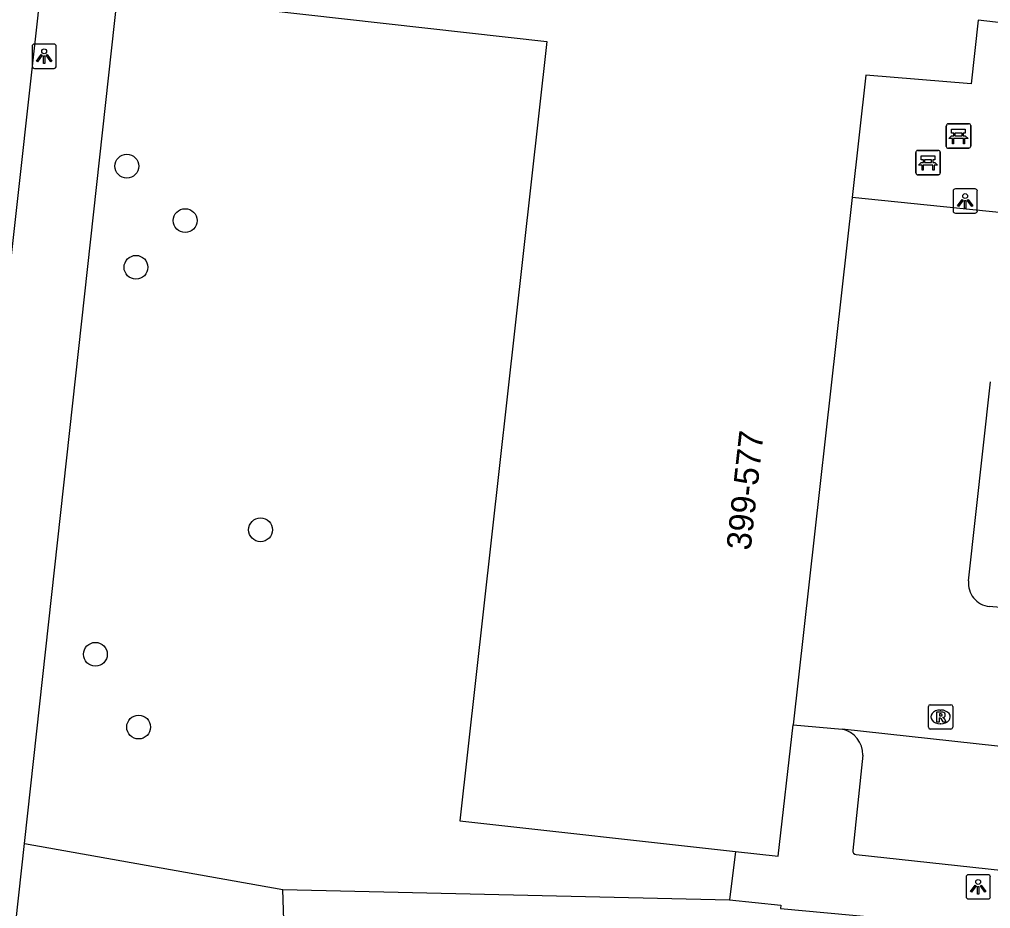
# Model space of a CAD drawing. Extents: x 162026 to 163499, y 387297 to 388169.
# Drawn here: x 162130.69 to 162170.55, y 387905.41 to 387941.9 of the extents above; entities that cross this region are included whole.
import ezdxf

# ---------------------------------------------------------------- set-up
doc = ezdxf.new("R2010")
doc.units = 0
for name, color, linetype in [('IMGEO_Bank', 7, 'Continuous'), ('IMGEO_Boom', 7, 'Continuous'), ('IMGEO_Gemengd_bos', 7, 'Continuous'), ('IMGEO_Groenvoorziening', 7, 'Continuous'), ('IMGEO_Lichtpunt', 7, 'Continuous'), ('IMGEO_Pand', 7, 'Continuous'), ('IMGEO_Pand_nummerreeks', 7, 'Continuous'), ('IMGEO_Rijbaan_lokaal_open', 7, 'Continuous'), ('IMGEO_Rioolput', 7, 'Continuous'), ('IMGEO_Voetpad_open', 7, 'Continuous')]:
    doc.layers.add(name, color=color, linetype=linetype)

msp = doc.modelspace()

# ---------------------------------------------------------------- linework, layer by layer
at = {"layer": 'IMGEO_Bank'}
for p, q in [((162168.808, 387937.619), (162169.649, 387937.619)), ((162169.649, 387937.619), (162168.808, 387937.619)), ((162168.733, 387936.694), (162168.733, 387937.535)), ((162168.733, 387937.535), (162168.733, 387936.694)), ((162169.042, 387937.125), (162169.042, 387937.231)), ((162169.086, 387937.231), (162169.086, 387937.125)), ((162169.374, 387937.237), (162169.092, 387937.237)), ((162169.38, 387937.125), (162169.38, 387937.231)), ((162169.424, 387937.231), (162169.424, 387937.125)), ((162169.733, 387937.544), (162169.733, 387936.703)), ((162169.733, 387936.703), (162169.733, 387937.544)), ((162169.43, 387937.017), (162169.037, 387937.017)), ((162169.092, 387937.119), (162169.374, 387937.119)), ((162167.483, 387935.601), (162167.483, 387936.442)), ((162167.483, 387936.442), (162167.483, 387935.601)), ((162167.558, 387936.526), (162168.399, 387936.526)), ((162168.399, 387936.526), (162167.558, 387936.526)), ((162168.483, 387936.451), (162168.483, 387935.61)), ((162168.483, 387935.61), (162168.483, 387936.451)), ((162169.658, 387936.619), (162168.817, 387936.619)), ((162168.817, 387936.619), (162169.658, 387936.619)), ((162167.792, 387936.032), (162167.792, 387936.138)), ((162167.836, 387936.138), (162167.836, 387936.032)), ((162168.124, 387936.144), (162167.842, 387936.144)), ((162167.842, 387936.026), (162168.124, 387936.026)), ((162168.13, 387936.032), (162168.13, 387936.138)), ((162168.174, 387936.138), (162168.174, 387936.032)), ((162168.18, 387935.924), (162167.787, 387935.924)), ((162168.408, 387935.526), (162167.567, 387935.526)), ((162167.567, 387935.526), (162168.408, 387935.526))]:
    msp.add_line(p, q, dxfattribs=at)
for points in [[(162169.036, 387937.237), (162168.95, 387937.237), (162168.95, 387937.398), (162169.513, 387937.398), (162169.513, 387937.237), (162169.43, 387937.237)], [(162168.98, 387937.017), (162168.838, 387937.017), (162168.95, 387937.119), (162169.036, 387937.119)], [(162169.03, 387937.01), (162169.03, 387936.803), (162168.987, 387936.803), (162168.987, 387937.01)], [(162169.43, 387937.119), (162169.513, 387937.119), (162169.625, 387937.017), (162169.486, 387937.017)], [(162169.48, 387937.01), (162169.48, 387936.803), (162169.436, 387936.803), (162169.436, 387937.01)], [(162167.73, 387935.924), (162167.588, 387935.924), (162167.7, 387936.026), (162167.786, 387936.026)], [(162167.786, 387936.144), (162167.7, 387936.144), (162167.7, 387936.305), (162168.263, 387936.305), (162168.263, 387936.144), (162168.18, 387936.144)], [(162168.18, 387936.026), (162168.263, 387936.026), (162168.375, 387935.924), (162168.236, 387935.924)], [(162167.78, 387935.917), (162167.78, 387935.71), (162167.737, 387935.71), (162167.737, 387935.917)], [(162168.23, 387935.917), (162168.23, 387935.71), (162168.186, 387935.71), (162168.186, 387935.917)]]:
    msp.add_lwpolyline(points, dxfattribs=at)
for centre, radius, start, end in [((162168.811, 387937.541), 0.0779, 92.4484, 184.2845), ((162168.811, 387937.541), 0.0779, 92.4484, 184.2845), ((162169.655, 387937.541), 0.0779, 2.4484, 94.2845), ((162169.655, 387937.541), 0.0779, 2.4484, 94.2845), ((162169.035, 387937.23), 0.00671, 2.8957, 87.1043), ((162169.092, 387937.23), 0.00671, 92.8957, 177.1043), ((162169.374, 387937.23), 0.00671, 2.8957, 87.1043), ((162169.431, 387937.23), 0.00671, 92.8957, 177.1043), ((162168.98, 387937.01), 0.00671, 2.8957, 87.1043), ((162169.037, 387937.01), 0.00671, 92.8957, 177.1043), ((162169.035, 387937.126), 0.00671, 272.8957, 357.1043), ((162169.092, 387937.126), 0.00671, 182.8957, 267.1043), ((162169.374, 387937.126), 0.00671, 272.8957, 357.1043), ((162169.431, 387937.126), 0.00671, 182.8957, 267.1043), ((162169.429, 387937.01), 0.00671, 2.8957, 87.1043), ((162169.486, 387937.01), 0.00671, 92.8957, 177.1043), ((162167.561, 387936.448), 0.0779, 92.4484, 184.2845), ((162167.561, 387936.448), 0.0779, 92.4484, 184.2845), ((162168.405, 387936.448), 0.0779, 2.4484, 94.2845), ((162168.405, 387936.448), 0.0779, 2.4484, 94.2845), ((162168.811, 387936.697), 0.0779, 182.4484, 274.2845), ((162168.811, 387936.697), 0.0779, 182.4484, 274.2845), ((162169.655, 387936.697), 0.0779, 272.4484, 4.2845), ((162169.655, 387936.697), 0.0779, 272.4484, 4.2845), ((162167.785, 387936.137), 0.00671, 2.8957, 87.1043), ((162167.785, 387936.033), 0.00671, 272.8957, 357.1043), ((162167.842, 387936.137), 0.00671, 92.8957, 177.1043), ((162167.842, 387936.033), 0.00671, 182.8957, 267.1043), ((162168.124, 387936.137), 0.00671, 2.8957, 87.1043), ((162168.124, 387936.033), 0.00671, 272.8957, 357.1043), ((162168.181, 387936.137), 0.00671, 92.8957, 177.1043), ((162168.181, 387936.033), 0.00671, 182.8957, 267.1043), ((162167.561, 387935.604), 0.0779, 182.4484, 274.2845), ((162167.561, 387935.604), 0.0779, 182.4484, 274.2845), ((162167.73, 387935.917), 0.00671, 2.8957, 87.1043), ((162167.787, 387935.917), 0.00671, 92.8957, 177.1043), ((162168.179, 387935.917), 0.00671, 2.8957, 87.1043), ((162168.236, 387935.917), 0.00671, 92.8957, 177.1043), ((162168.405, 387935.604), 0.0779, 272.4484, 4.2845), ((162168.405, 387935.604), 0.0779, 272.4484, 4.2845)]:
    msp.add_arc(centre, radius, start, end, dxfattribs=at)
at = {"layer": 'IMGEO_Boom'}
for centre in [(162135.1, 387935.882), (162137.497, 387933.645), (162135.477, 387931.729), (162140.59, 387920.957), (162133.811, 387915.846), (162135.586, 387912.86)]:
    msp.add_circle(centre, 0.489, dxfattribs=at)
at = {"layer": 'IMGEO_Gemengd_bos'}
for points in [[(162141.507, 387906.189), (162159.835, 387905.769)], [(162146.944, 387892.255), (162144.944, 387894.539), (162144.777, 387894.776), (162143.994, 387895.884), (162143.19, 387897.322), (162142.541, 387898.836), (162142.054, 387900.409), (162141.734, 387902.024), (162141.605, 387903.256), (162141.507, 387906.189)]]:
    msp.add_lwpolyline(points, dxfattribs=at)
at = {"layer": 'IMGEO_Groenvoorziening'}
msp.add_lwpolyline([(162130.895, 387908.088), (162141.507, 387906.189)], dxfattribs=at)
at = {"layer": 'IMGEO_Lichtpunt'}
for p, q in [((162131.211, 387940.795), (162131.211, 387939.988)), ((162131.211, 387940.795), (162131.211, 387939.988)), ((162132.113, 387940.89), (162131.305, 387940.89)), ((162132.113, 387940.89), (162131.305, 387940.89)), ((162132.207, 387939.988), (162132.207, 387940.795)), ((162132.207, 387939.988), (162132.207, 387940.795)), ((162131.305, 387939.894), (162132.113, 387939.894)), ((162131.305, 387939.894), (162132.113, 387939.894)), ((162169.009, 387934.855), (162169.009, 387934.048)), ((162169.009, 387934.855), (162169.009, 387934.048)), ((162169.911, 387934.95), (162169.103, 387934.95)), ((162169.911, 387934.95), (162169.103, 387934.95)), ((162170.005, 387934.048), (162170.005, 387934.855)), ((162170.005, 387934.048), (162170.005, 387934.855)), ((162169.103, 387933.954), (162169.911, 387933.954)), ((162169.103, 387933.954), (162169.911, 387933.954)), ((162169.543, 387906.706), (162169.543, 387905.899)), ((162169.543, 387906.706), (162169.543, 387905.899)), ((162170.445, 387906.801), (162169.637, 387906.801)), ((162170.445, 387906.801), (162169.637, 387906.801)), ((162170.539, 387905.899), (162170.539, 387906.706)), ((162170.539, 387905.899), (162170.539, 387906.706)), ((162169.637, 387905.805), (162170.445, 387905.805)), ((162169.637, 387905.805), (162170.445, 387905.805))]:
    msp.add_line(p, q, dxfattribs=at)
for points in [[(162131.585, 387940.459), (162131.624, 387940.431), (162131.436, 387940.169), (162131.398, 387940.196), (162131.585, 387940.459)], [(162131.687, 387940.411), (162131.734, 387940.411), (162131.734, 387940.089), (162131.687, 387940.089), (162131.687, 387940.411)], [(162131.797, 387940.431), (162131.835, 387940.458), (162132.022, 387940.196), (162131.983, 387940.168), (162131.797, 387940.431)], [(162169.383, 387934.519), (162169.422, 387934.491), (162169.234, 387934.229), (162169.196, 387934.256), (162169.383, 387934.519)], [(162169.485, 387934.471), (162169.532, 387934.471), (162169.532, 387934.149), (162169.485, 387934.149), (162169.485, 387934.471)], [(162169.595, 387934.491), (162169.633, 387934.518), (162169.82, 387934.256), (162169.781, 387934.228), (162169.595, 387934.491)], [(162169.917, 387906.37), (162169.956, 387906.342), (162169.768, 387906.08), (162169.73, 387906.107), (162169.917, 387906.37)], [(162170.019, 387906.322), (162170.066, 387906.322), (162170.066, 387906), (162170.019, 387906), (162170.019, 387906.322)], [(162170.129, 387906.342), (162170.167, 387906.369), (162170.354, 387906.107), (162170.315, 387906.079), (162170.129, 387906.342)]]:
    msp.add_lwpolyline(points, dxfattribs=at)
for centre in [(162131.71, 387940.593), (162169.508, 387934.653), (162170.042, 387906.504)]:
    msp.add_circle(centre, 0.0994, dxfattribs=at)
for centre, start, end in [((162131.305, 387940.795), 90, 180), ((162131.305, 387940.795), 90, 180), ((162132.113, 387940.795), 0, 90), ((162132.113, 387940.795), 0, 90), ((162131.305, 387939.988), 180, 270), ((162131.305, 387939.988), 180, 270), ((162132.113, 387939.988), 270, 0), ((162132.113, 387939.988), 270, 360), ((162169.103, 387934.855), 90, 180), ((162169.103, 387934.855), 90, 180), ((162169.911, 387934.855), 0, 90), ((162169.911, 387934.855), 0, 90), ((162169.103, 387934.048), 180, 270), ((162169.103, 387934.048), 180, 270), ((162169.911, 387934.048), 270, 0), ((162169.911, 387934.048), 270, 360), ((162169.637, 387906.706), 90, 180), ((162169.637, 387906.706), 90, 180), ((162170.445, 387906.706), 0, 90), ((162170.445, 387906.706), 0, 90), ((162169.637, 387905.899), 180, 270), ((162169.637, 387905.899), 180, 270), ((162170.445, 387905.899), 270, 0), ((162170.445, 387905.899), 270, 360)]:
    msp.add_arc(centre, 0.0946, start, end, dxfattribs=at)
at = {"layer": 'IMGEO_Pand'}
for points in [[(162141.881, 387952.591), (162140.731, 387942.294), (162152.337, 387940.998), (162148.766, 387909.013), (162160.086, 387907.751)], [(162154.961, 387952.409), (162154.36, 387946.945), (162171.711, 387945.098), (162171.334, 387941.727), (162170.042, 387941.872), (162169.747, 387939.264), (162165.43, 387939.618), (162164.867, 387934.596)], [(162164.867, 387934.596), (162162.443, 387912.958)], [(162160.086, 387907.751), (162161.838, 387907.556), (162162.443, 387912.958)]]:
    msp.add_lwpolyline(points, dxfattribs=at)
at = {"layer": 'IMGEO_Rijbaan_lokaal_open'}
for points in [[(162171.788, 387933.89), (162171.7, 387933.9), (162164.867, 387934.596)], [(162169.649, 387918.861), (162170.549, 387927.026)], [(162171.27, 387917.741), (162170.496, 387917.812)], [(162162.443, 387912.958), (162164.457, 387912.774)], [(162198.769, 387909.076), (162190.839, 387909.893), (162164.457, 387912.774)]]:
    msp.add_lwpolyline(points, dxfattribs=at)
msp.add_arc((162170.588, 387918.753), 0.945, 173.4388, 264.3985, dxfattribs=at)
at = {"layer": 'IMGEO_Rioolput'}
for p, q in [((162167.995, 387912.852), (162167.995, 387913.704)), ((162168.07, 387913.778), (162168.922, 387913.778)), ((162168.996, 387913.704), (162168.996, 387912.852)), ((162168.483, 387913.558), (162168.508, 387913.558)), ((162168.506, 387912.998), (162168.481, 387912.998)), ((162168.922, 387912.778), (162168.07, 387912.778))]:
    msp.add_line(p, q, dxfattribs=at)
for points in [[(162167.995, 387912.852), (162167.995, 387913.704)], [(162168.07, 387913.778), (162168.922, 387913.778)], [(162168.996, 387913.704), (162168.996, 387912.852)], [(162168.584, 387913.476), (162168.332, 387913.478), (162168.332, 387913.078)], [(162168.51, 387913.397), (162168.456, 387913.397), (162168.456, 387913.316)], [(162168.456, 387913.316), (162168.508, 387913.316)], [(162168.332, 387913.078), (162168.456, 387913.078), (162168.456, 387913.24), (162168.467, 387913.24)], [(162168.514, 387913.211), (162168.585, 387913.078), (162168.725, 387913.078), (162168.66, 387913.204)], [(162168.922, 387912.778), (162168.07, 387912.778)]]:
    msp.add_lwpolyline(points, dxfattribs=at)
for centre, radius, start, end in [((162168.072, 387913.702), 0.0765, 91.552, 178.448), ((162168.072, 387913.702), 0.0765, 91.552, 178.448), ((162168.92, 387913.702), 0.0765, 1.552, 88.448), ((162168.92, 387913.702), 0.0765, 1.552, 88.448), ((162168.492, 387913.505), 0.19, 274.7715, 282.9687), ((162168.516, 387913.301), 0.0964, 77.0061, 93.1865), ((162168.53, 387913.358), 0.0378, 276.6634, 79.6772), ((162168.583, 387913.366), 0.109, 350.3612, 89.416), ((162168.581, 387913.366), 0.112, 277.5842, 350.9817), ((162168.466, 387913.187), 0.0533, 26.0293, 88.6989), ((162168.565, 387913.151), 0.108, 29.5134, 73.7905), ((162168.072, 387912.854), 0.0765, 181.552, 268.448), ((162168.072, 387912.854), 0.0765, 181.552, 268.448), ((162168.92, 387912.854), 0.0765, 271.552, 358.448), ((162168.92, 387912.854), 0.0765, 271.552, 358.448)]:
    msp.add_arc(centre, radius, start, end, dxfattribs=at)
for centre, major_axis, ratio, start_param, end_param in [((162168.482, 387913.278), (-0.387, 0.002), 0.722429, 4.712389, 7.853982), ((162168.507, 387913.278), (-0.39, 0.002), 0.717154, 1.570796, 4.712389)]:
    msp.add_ellipse(centre, major_axis=major_axis, ratio=ratio, start_param=start_param, end_param=end_param, dxfattribs=at)
at = {"layer": 'IMGEO_Voetpad_open'}
for points in [[(162128.927, 387919.374), (162137.882, 388000), (162138.442, 388005.018)], [(162130.895, 387908.088), (162138.923, 387981.135)], [(162165.302, 387911.702), (162164.891, 387907.798)], [(162127.867, 387880.534), (162128.072, 387882.398), (162130.895, 387908.088)], [(162160.086, 387907.751), (162159.835, 387905.769)], [(162165.031, 387907.626), (162190.861, 387904.827), (162197.233, 387904.14)], [(162159.835, 387905.769), (162161.942, 387905.547), (162161.931, 387905.419), (162165.789, 387905.052)]]:
    msp.add_lwpolyline(points, dxfattribs=at)
for centre, radius, start, end in [((162164.244, 387911.737), 1.059, 358.0982, 78.3954), ((162165.063, 387907.795), 0.172, 179.0557, 259.2323)]:
    msp.add_arc(centre, radius, start, end, dxfattribs=at)

# ---------------------------------------------------------------- texts
at = {"layer": 'IMGEO_Pand_nummerreeks'}
msp.add_text('399-577', height=1, rotation=83.6289, dxfattribs=at).set_placement((162160.697, 387920.083))

doc.saveas('drawing.dxf')
